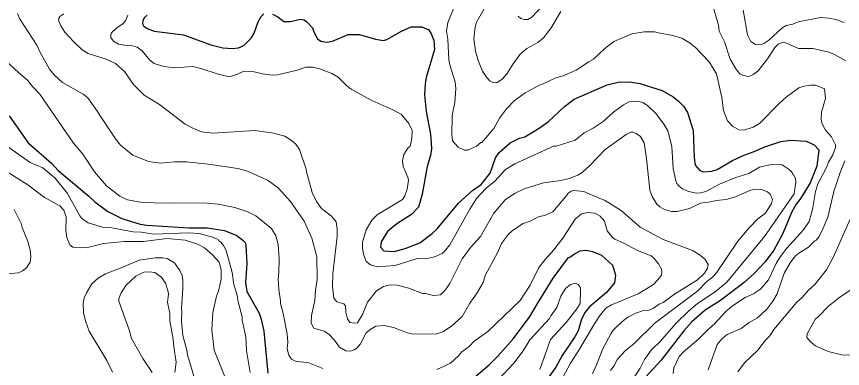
# Model space of a CAD drawing. Extents: x 598.3 to 623.2, y 6902.2 to 6930.1.
# Drawn here: x 618.234 to 621.169, y 6903.976 to 6905.225 of the extents above; entities that cross this region are included whole.
import ezdxf

# ---------------------------------------------------------------- set-up
doc = ezdxf.new("R2010")
doc.units = 0
doc.header["$LTSCALE"] = 0.032
doc.layers.add('1', color=7, linetype='Continuous', lineweight=25)
doc.layers.add('2', color=7, linetype='Continuous', lineweight=13)

msp = doc.modelspace()

# ---------------------------------------------------------------- linework, layer by layer
at = {"layer": '1'}
for points in [[(618.6982, 6905.2295), (618.6874, 6905.2198), (618.6829, 6905.2102), (618.681, 6905.2008), (618.6859, 6905.1908), (618.6975, 6905.1825), (618.7233, 6905.1735), (618.8265, 6905.1599), (618.9241, 6905.1241), (618.9671, 6905.1144), (618.9997, 6905.1112), (619.0222, 6905.1138), (619.0411, 6905.1226), (619.0674, 6905.1481), (619.0779, 6905.1664), (619.0929, 6905.2061), (619.1032, 6905.2249), (619.1129, 6905.2347)], [(619.1436, 6905.2338), (619.1622, 6905.2238), (619.1835, 6905.2075), (619.2064, 6905.2075), (619.2442, 6905.2154), (619.2549, 6905.213), (619.2644, 6905.2074), (619.2854, 6905.1848), (619.2901, 6905.1705), (619.3035, 6905.1458), (619.3148, 6905.1378), (619.3369, 6905.1339), (619.3569, 6905.1379), (619.4126, 6905.1611), (619.4522, 6905.1613), (619.5098, 6905.1445), (619.5379, 6905.1395), (619.55, 6905.1439), (619.6023, 6905.1732), (619.636, 6905.188), (619.674, 6905.1888), (619.6989, 6905.1776), (619.7078, 6905.164), (619.7168, 6905.1414), (619.7192, 6905.1085), (619.6893, 6905.009), (619.6854, 6904.9859), (619.6838, 6904.9475), (619.6893, 6904.8885), (619.7049, 6904.8079), (619.708, 6904.7569), (619.7048, 6904.7318), (619.6927, 6904.6929), (619.6754, 6904.5942), (619.6627, 6904.548), (619.6373, 6904.5231), (619.5851, 6904.489), (619.5524, 6904.4625), (619.529, 6904.4252), (619.5276, 6904.4061), (619.5392, 6904.3932), (619.5755, 6904.3915), (619.6148, 6904.4015), (619.6665, 6904.4221), (619.7113, 6904.4547), (619.7282, 6904.4716), (619.8041, 6904.5629), (619.8543, 6904.6082), (619.8847, 6904.629), (619.9169, 6904.6686), (619.9361, 6904.7232)], [(619.9361, 6904.7232), (619.9495, 6904.7423), (619.988, 6904.7768), (620.0207, 6904.7931), (620.0402, 6904.798), (620.0911, 6904.8288), (620.124, 6904.852), (620.1807, 6904.9063), (620.2158, 6904.9316), (620.3327, 6904.9828), (620.3717, 6904.9921), (620.412, 6904.9936), (620.4488, 6904.9874), (620.5288, 6904.963), (620.5674, 6904.9397), (620.5861, 6904.9251), (620.6035, 6904.9069), (620.6186, 6904.8844), (620.6389, 6904.8205), (620.6414, 6904.7231), (620.6454, 6904.6978), (620.6624, 6904.6789), (620.6747, 6904.6734), (620.7046, 6904.6763), (620.724, 6904.6827), (620.7787, 6904.7143), (620.8156, 6904.7316), (620.8549, 6904.7455), (620.8937, 6904.7625), (620.9504, 6904.7818), (620.9847, 6904.7864), (621.0399, 6904.7831), (621.0679, 6904.7695), (621.0856, 6904.7516), (621.0777, 6904.6945), (621.0545, 6904.6353), (621.0216, 6904.58), (621.0049, 6904.5592), (620.9893, 6904.5321), (620.9564, 6904.4533), (620.925, 6904.3957), (620.8941, 6904.3544), (620.8556, 6904.3135), (620.8192, 6904.2811), (620.7354, 6904.217), (620.6813, 6904.1828), (620.634, 6904.1421), (620.6051, 6904.1101), (620.5245, 6904.0059), (620.4421, 6903.9155)], [(618.2076, 6904.873), (618.2754, 6904.7766), (618.3587, 6904.7029), (618.3821, 6904.679), (618.4908, 6904.5879), (618.5121, 6904.5676), (618.5586, 6904.5328), (618.6074, 6904.5087), (618.6731, 6904.4887), (618.697, 6904.4851), (618.846, 6904.4749)], [(618.846, 6904.4749), (618.9117, 6904.4748), (618.9732, 6904.4654), (619.0167, 6904.4481), (619.0383, 6904.432), (619.0459, 6904.4227), (619.0489, 6904.4131), (619.0523, 6904.3471), (619.0475, 6904.2807), (619.0521, 6904.2493), (619.096, 6904.1729), (619.1034, 6904.1516), (619.1124, 6904.1084), (619.1268, 6903.9589)], [(619.7981, 6903.8922), (619.9131, 6903.9888), (619.9437, 6904.0194), (619.9983, 6904.0813), (620.0571, 6904.1584), (620.087, 6904.2104), (620.141, 6904.296), (620.1953, 6904.3703), (620.2004, 6904.3707), (620.2166, 6904.3828), (620.2374, 6904.3931), (620.2587, 6904.3955), (620.2802, 6904.3912), (620.3131, 6904.3779), (620.3521, 6904.3431), (620.362, 6904.3076), (620.3586, 6904.2796), (620.331, 6904.2463), (620.2695, 6904.1945), (620.2545, 6904.1756), (620.242, 6904.1512), (620.2293, 6904.1098), (620.2181, 6904.089), (620.1734, 6904.0223), (620.1501, 6903.9806), (620.1028, 6903.9141)]]:
    msp.add_lwpolyline(points, dxfattribs=at)
at = {"layer": '2'}
for points in [[(619.915, 6905.2863), (619.8674, 6905.2024), (619.8619, 6905.1789), (619.8594, 6905.1462), (619.865, 6905.1025), (619.8743, 6905.0689), (619.89, 6905.0313), (619.9042, 6905.0095), (619.9155, 6904.997), (619.9274, 6904.9915), (619.9411, 6904.9898), (619.96, 6905.003), (619.9777, 6905.0232), (619.996, 6905.0534), (620.0238, 6905.0911), (620.0478, 6905.111), (620.086, 6905.1324), (620.1068, 6905.1497), (620.1336, 6905.1854), (620.1679, 6905.2432)], [(620.7075, 6905.268), (620.7279, 6905.1948), (620.7308, 6905.1736), (620.7493, 6905.1353), (620.7703, 6905.0742), (620.7922, 6905.0353), (620.8041, 6905.0215), (620.8167, 6905.0154), (620.8366, 6905.0125), (620.8516, 6905.0195), (620.8692, 6905.0323), (620.903, 6905.0753), (620.9288, 6905.1154), (620.9402, 6905.1273), (620.9592, 6905.1336), (620.9701, 6905.131), (621.0132, 6905.1112), (621.0634, 6905.1111), (621.1211, 6905.0982), (621.1411, 6905.0899), (621.1815, 6905.0673)], [(618.2372, 6905.2362), (618.244, 6905.218), (618.3058, 6905.1234), (618.3164, 6905.0993), (618.3514, 6905.0383), (618.3676, 6905.0186), (618.397, 6904.9914), (618.4701, 6904.9494), (618.4866, 6904.9369), (618.522, 6904.8885), (618.5303, 6904.8721), (618.5852, 6904.7914), (618.6035, 6904.7691), (618.6468, 6904.7326), (618.7025, 6904.7101), (618.7456, 6904.7048), (618.7952, 6904.7097), (618.8373, 6904.7096), (618.9145, 6904.7016), (619.0202, 6904.6853), (619.0545, 6904.6757), (619.1253, 6904.6447), (619.1637, 6904.6169), (619.2071, 6904.5687), (619.2561, 6904.4986), (619.2831, 6904.4382), (619.3007, 6904.3726), (619.3016, 6904.2922), (619.296, 6904.2525), (619.2944, 6904.2172), (619.2815, 6904.1636), (619.2806, 6904.1371), (619.29, 6904.1189), (619.3273, 6904.1082), (619.3432, 6904.0977), (619.3638, 6904.0769), (619.3809, 6904.0515), (619.4037, 6904.0393), (619.4217, 6904.0378), (619.434, 6904.042), (619.4436, 6904.0485), (619.4567, 6904.0637), (619.4757, 6904.1025), (619.4928, 6904.1161), (619.5105, 6904.1259), (619.5399, 6904.1284), (619.5734, 6904.122), (619.6231, 6904.1023), (619.6379, 6904.0993), (619.6765, 6904.0977), (619.7277, 6904.0993), (619.7491, 6904.1066)], [(620.6912, 6904.115), (620.7154, 6904.1361), (620.7532, 6904.1771), (620.7781, 6904.1988), (620.8237, 6904.228), (620.8532, 6904.2412), (620.8779, 6904.2573), (620.906, 6904.2908), (620.9334, 6904.3492), (620.9451, 6904.3692), (620.9709, 6904.403), (621.0311, 6904.468), (621.0504, 6904.4973), (621.0631, 6904.5407), (621.0733, 6904.6043), (621.0832, 6904.6341), (621.1116, 6904.6872), (621.1191, 6904.7077), (621.1351, 6904.7347), (621.1447, 6904.7604), (621.144, 6904.7703), (621.1301, 6904.798), (621.1086, 6904.8219), (621.0963, 6904.8462), (621.0931, 6904.8624), (621.0944, 6904.886), (621.1092, 6904.9336), (621.105, 6904.9686), (621.0731, 6904.9816), (621.0564, 6904.9816), (621.0313, 6904.9776), (621.0137, 6904.9718), (620.9687, 6904.9383), (620.9436, 6904.9164), (620.8743, 6904.8458), (620.8519, 6904.833), (620.8183, 6904.8214), (620.8022, 6904.823), (620.7795, 6904.8344), (620.7604, 6904.8548), (620.7465, 6904.8917), (620.7408, 6904.9377), (620.7216, 6905.0214), (620.6957, 6905.0648), (620.6476, 6905.1145), (620.6273, 6905.1307), (620.5987, 6905.1482), (620.5663, 6905.158), (620.5148, 6905.1666), (620.5013, 6905.171), (620.4638, 6905.171), (620.42, 6905.1638), (620.357, 6905.1361), (620.3248, 6905.1118), (620.2845, 6905.0732), (620.2679, 6905.0648), (620.2226, 6905.0341), (620.1762, 6905.014), (620.1508, 6905.0072), (620.1033, 6904.985), (620.0949, 6904.9832), (620.0413, 6904.9539), (620.0023, 6904.9256), (619.9747, 6904.8978), (619.9506, 6904.8648), (619.93, 6904.8275), (619.8878, 6904.7779), (619.8835, 6904.7775), (619.868, 6904.7653), (619.8378, 6904.751), (619.8253, 6904.751), (619.8038, 6904.7618), (619.7833, 6904.7842), (619.7812, 6904.8047), (619.7817, 6904.8742), (619.7914, 6904.9196), (619.7946, 6904.9684), (619.7928, 6904.9927), (619.7736, 6905.0534), (619.7704, 6905.0709), (619.7662, 6905.1443), (619.7622, 6905.1725), (619.7667, 6905.2038), (619.7874, 6905.2563)], [(620.1037, 6905.2639), (620.0654, 6905.2232), (620.0509, 6905.2148), (620.0377, 6905.2148), (620.0256, 6905.2185), (620.0159, 6905.2259)], [(621.1751, 6905.2041), (621.1456, 6905.2147), (621.1211, 6905.2196), (621.091, 6905.2213), (621.0112, 6905.2066), (620.9929, 6905.1984), (620.9686, 6905.1926), (620.9535, 6905.1835), (620.9078, 6905.1412), (620.8896, 6905.1289), (620.8782, 6905.1241), (620.8602, 6905.1258), (620.8432, 6905.1361), (620.8319, 6905.1596), (620.8162, 6905.2477)], [(618.4022, 6905.2349), (618.3872, 6905.2247), (618.3837, 6905.2192), (618.3838, 6905.2088), (618.3916, 6905.1915), (618.4057, 6905.1701), (618.4364, 6905.136), (618.4673, 6905.1074), (618.4888, 6905.0935), (618.5518, 6905.0739), (618.5849, 6905.0582), (618.6172, 6905.0298), (618.6491, 6904.984), (618.6873, 6904.9465), (618.7412, 6904.9129), (618.8334, 6904.8428), (618.8575, 6904.8297), (618.8914, 6904.8161), (618.93, 6904.8117), (619.0802, 6904.8206), (619.1481, 6904.8116), (619.187, 6904.8001), (619.2105, 6904.7852), (619.2265, 6904.7717), (619.2399, 6904.7536), (619.2634, 6904.6835), (619.2639, 6904.6734), (619.2847, 6904.6001), (619.2997, 6904.5684), (619.3172, 6904.5443), (619.353, 6904.5165), (619.3697, 6904.4962), (619.3736, 6904.4714), (619.3736, 6904.4444), (619.3578, 6904.3127), (619.3566, 6904.2672), (619.3614, 6904.226), (619.3722, 6904.2124), (619.3965, 6904.2055), (619.4034, 6904.1981)], [(618.6628, 6905.1167), (618.6459, 6905.1216), (618.6247, 6905.1217), (618.5957, 6905.1274), (618.5785, 6905.1381), (618.5691, 6905.1502), (618.5684, 6905.16), (618.5712, 6905.1674), (618.59, 6905.1849), (618.6122, 6905.2005), (618.6212, 6905.2103), (618.6288, 6905.2299)], [(618.155, 6905.105), (618.2418, 6905.0247)], [(621.0039, 6904.6377), (621.0023, 6904.6489), (620.9952, 6904.6648), (620.9918, 6904.6661), (620.9902, 6904.6721), (620.9794, 6904.6824), (620.9553, 6904.6984), (620.9162, 6904.7), (620.8746, 6904.6905), (620.8358, 6904.6681), (620.7905, 6904.6543), (620.7318, 6904.6301), (620.6829, 6904.6042), (620.6654, 6904.5996), (620.6497, 6904.5987), (620.6222, 6904.6038), (620.6008, 6904.6141), (620.5892, 6904.6226), (620.5806, 6904.6328), (620.5769, 6904.6415), (620.5678, 6904.686), (620.5628, 6904.7638), (620.5489, 6904.8192), (620.5349, 6904.8421), (620.5062, 6904.8804), (620.4763, 6904.9088), (620.4598, 6904.9197), (620.4411, 6904.9249), (620.4093, 6904.9218), (620.3908, 6904.9115), (620.3554, 6904.886), (620.3183, 6904.8529), (620.2825, 6904.8286), (620.2516, 6904.8127), (620.2186, 6904.7866), (620.1521, 6904.7647), (620.1419, 6904.7646), (620.0052, 6904.702), (619.971, 6904.682), (619.9332, 6904.641), (619.9016, 6904.6151), (619.8681, 6904.5791), (619.8443, 6904.5417), (619.7736, 6904.4143), (619.7583, 6904.3957), (619.7458, 6904.3845), (619.7189, 6904.3719), (619.6989, 6904.3681), (619.6581, 6904.3664), (619.5792, 6904.3419), (619.5159, 6904.3366), (619.4921, 6904.3436), (619.4764, 6904.3553), (619.4668, 6904.3812), (619.4628, 6904.4042), (619.4628, 6904.4242), (619.4767, 6904.4682), (619.4961, 6904.5025), (619.5153, 6904.521), (619.6059, 6904.5762), (619.6141, 6904.5893), (619.6222, 6904.612), (619.6262, 6904.6435), (619.6246, 6904.6554), (619.6078, 6904.6925), (619.6052, 6904.7126), (619.6103, 6904.7353), (619.6239, 6904.7575), (619.6321, 6904.7653), (619.6384, 6904.7917), (619.6399, 6904.8204), (619.6283, 6904.8454), (619.6016, 6904.8775), (619.5715, 6904.8944), (619.4962, 6904.9272), (619.4227, 6904.9675), (619.4074, 6904.9793), (619.3766, 6905.0095), (619.3537, 6905.0227), (619.3111, 6905.0391), (619.287, 6905.0455), (619.2614, 6905.0448), (619.2307, 6905.0351), (619.1615, 6905.0187), (619.1427, 6905.0173), (619.1084, 6905.0221), (619.0738, 6905.0303), (619.0409, 6905.0309), (619.0189, 6905.0199), (618.9972, 6905.0132), (618.9849, 6905.0125), (618.9469, 6905.0218), (618.8883, 6905.0408), (618.8599, 6905.0471), (618.7965, 6905.0431), (618.7575, 6905.0476), (618.7231, 6905.0581), (618.7076, 6905.0697), (618.6798, 6905.1031), (618.6628, 6905.1167)], [(618.2418, 6905.0247), (618.2725, 6904.9996), (618.2907, 6904.9765), (618.317, 6904.9495), (618.4358, 6904.7755), (618.4694, 6904.7363), (618.5103, 6904.6743), (618.5534, 6904.624), (618.6003, 6904.587), (618.6279, 6904.5745), (618.6738, 6904.5659), (618.7469, 6904.5622), (618.7758, 6904.564), (618.9104, 6904.5622), (618.9506, 6904.559), (619.0094, 6904.5477), (619.0558, 6904.5314), (619.0836, 6904.5179), (619.1404, 6904.4725), (619.1555, 6904.4473), (619.1633, 6904.4156), (619.1665, 6904.364), (619.1664, 6904.3181), (619.1632, 6904.2939), (619.1655, 6904.2565), (619.1721, 6904.2166), (619.1713, 6904.2067), (619.181, 6904.1716), (619.1956, 6904.0996), (619.1973, 6904.0689), (619.1956, 6904.0464), (619.2018, 6904.0228), (619.2114, 6904.0089), (619.2271, 6904.0014), (619.269, 6903.9973), (619.322, 6903.9761)], [(619.4034, 6904.1981), (619.4043, 6904.1754), (619.4094, 6904.1522), (619.4183, 6904.1397), (619.437, 6904.1365), (619.4449, 6904.1383), (619.4627, 6904.1681), (619.4812, 6904.2116), (619.5135, 6904.2512), (619.5381, 6904.2676), (619.5621, 6904.2724), (619.586, 6904.2717), (619.6281, 6904.2613), (619.6767, 6904.2419), (619.6874, 6904.2417), (619.7156, 6904.2353), (619.7403, 6904.2378), (619.7569, 6904.2543), (619.7734, 6904.2779), (619.8179, 6904.3654), (619.8468, 6904.4056), (619.883, 6904.4444), (619.9302, 6904.5277), (619.9708, 6904.5751), (620.0029, 6904.5972), (620.0382, 6904.6141), (620.106, 6904.6343), (620.1681, 6904.6433), (620.1972, 6904.6498), (620.2288, 6904.6624), (620.2436, 6904.6714), (620.271, 6904.6962), (620.3261, 6904.7529), (620.4007, 6904.8066), (620.4173, 6904.8144), (620.424, 6904.8147), (620.4357, 6904.8103), (620.4517, 6904.7996), (620.4638, 6904.7774), (620.4729, 6904.7217), (620.4847, 6904.6085), (620.493, 6904.586), (620.5095, 6904.5596), (620.5197, 6904.55), (620.5369, 6904.5404), (620.5619, 6904.5332), (620.5812, 6904.5332), (620.6252, 6904.544), (620.6643, 6904.5623), (620.6995, 6904.5669), (620.7201, 6904.5721), (620.7559, 6904.5754), (620.7887, 6904.5853), (620.8396, 6904.6076), (620.8591, 6904.6124), (620.8825, 6904.6116), (620.9026, 6904.6028), (620.9124, 6904.5946), (620.9205, 6904.5763), (620.9174, 6904.5618), (620.8953, 6904.5275), (620.8686, 6904.5071), (620.8372, 6904.4756), (620.7971, 6904.4284), (620.7212, 6904.3152), (620.7069, 6904.3001), (620.6868, 6904.2848), (620.6547, 6904.2519), (620.5032, 6904.1375), (620.4275, 6904.0635), (620.3974, 6904.0399), (620.3694, 6904.0095), (620.3562, 6903.9849), (620.3441, 6903.9687)], [(618.178, 6904.7807), (618.2821, 6904.7069), (618.3269, 6904.6884), (618.3711, 6904.6518), (618.4146, 6904.5969), (618.4584, 6904.5175), (618.4659, 6904.5085), (618.4885, 6904.4924)], [(621.1775, 6904.7126), (621.1609, 6904.6714), (621.1383, 6904.6036), (621.1165, 6904.5132), (621.1009, 6904.4735), (621.0866, 6904.4449), (621.0761, 6904.4314), (621.0706, 6904.4296), (621.0485, 6904.4069), (621.0136, 6904.3851), (621.0027, 6904.3757), (620.9855, 6904.355), (620.9634, 6904.3168), (620.9371, 6904.2415), (620.9216, 6904.2144), (620.9007, 6904.1871), (620.867, 6904.1558), (620.8378, 6904.1396), (620.8087, 6904.1185), (620.7598, 6904.0972), (620.7417, 6904.0822), (620.724, 6904.0614), (620.6919, 6903.9715)], [(618.4859, 6904.4053), (618.4605, 6904.4037), (618.4339, 6904.4062), (618.4228, 6904.4154), (618.4127, 6904.4406), (618.4088, 6904.4667), (618.4103, 6904.5129), (618.4013, 6904.5374), (618.3881, 6904.5538), (618.3334, 6904.5833), (618.2743, 6904.6278), (618.191, 6904.6804)], [(620.3784, 6903.8688), (620.4504, 6903.9776), (620.4658, 6904.0081), (620.4907, 6904.0417), (620.5227, 6904.0736), (620.5775, 6904.1366), (620.6214, 6904.1799), (620.6537, 6904.2063), (620.7164, 6904.2481), (620.7576, 6904.282), (620.8914, 6904.4449), (620.9975, 6904.5958), (621.0039, 6904.6377)], [(619.7491, 6904.1066), (619.7796, 6904.1258), (619.8174, 6904.1603), (619.8452, 6904.208), (619.8689, 6904.2407), (619.8915, 6904.2809), (619.9001, 6904.3079), (619.9434, 6904.3864), (619.9576, 6904.4196), (619.9818, 6904.4532), (619.9958, 6904.4663), (620.0347, 6904.4901), (620.0591, 6904.499), (620.0884, 6904.5137), (620.1141, 6904.5202), (620.1401, 6904.5316), (620.1909, 6904.5927), (620.1913, 6904.5961), (620.2044, 6904.6048), (620.2138, 6904.6074), (620.2503, 6904.6043), (620.3062, 6904.5788), (620.3235, 6904.5735), (620.3821, 6904.5365), (620.4498, 6904.4771), (620.5323, 6904.4342), (620.6364, 6904.3944), (620.6629, 6904.3787), (620.6816, 6904.3625), (620.6922, 6904.3447), (620.6891, 6904.3326), (620.6787, 6904.3147), (620.6536, 6904.2905), (620.5722, 6904.2396), (620.5323, 6904.2103), (620.5179, 6904.2048), (620.4977, 6904.1906), (620.4805, 6904.1835), (620.4624, 6904.1818), (620.4343, 6904.1725), (620.4061, 6904.1584), (620.3853, 6904.142), (620.3544, 6904.1122), (620.3465, 6904.1015), (620.3173, 6904.0461), (620.2954, 6903.9895), (620.2801, 6903.9574)], [(620.7966, 6903.9639), (620.8211, 6903.9957), (620.8684, 6904.0414), (620.8948, 6904.0758), (620.9113, 6904.0924), (620.9256, 6904.1143), (621.0065, 6904.212), (621.0259, 6904.2282), (621.0484, 6904.2539), (621.0709, 6904.2746), (621.1127, 6904.3256), (621.1365, 6904.3699), (621.2328, 6904.5885)], [(618.1734, 6904.3098), (618.2409, 6904.3153), (618.2547, 6904.3222), (618.2688, 6904.3335), (618.2816, 6904.3535), (618.284, 6904.3731), (618.2823, 6904.3969), (618.2728, 6904.4301), (618.2536, 6904.4767), (618.2499, 6904.4908), (618.2252, 6904.5399)], [(619.7272, 6903.972), (619.7765, 6903.9952), (619.8049, 6904.0205), (619.8168, 6904.0357), (619.8424, 6904.0541), (619.8601, 6904.0732), (619.9089, 6904.1075), (620.0232, 6904.217), (620.0596, 6904.2722), (620.0899, 6904.3346), (620.1121, 6904.3633), (620.1438, 6904.3968), (620.1752, 6904.4387), (620.2189, 6904.5058), (620.2419, 6904.5244), (620.2631, 6904.5299), (620.289, 6904.5267), (620.3084, 6904.5163), (620.3234, 6904.4986), (620.3331, 6904.4644), (620.3516, 6904.4411), (620.3602, 6904.4345), (620.3923, 6904.4213), (620.4403, 6904.3952), (620.4886, 6904.3759), (620.5002, 6904.3666), (620.515, 6904.3478), (620.5256, 6904.328), (620.5271, 6904.3179), (620.5255, 6904.3089), (620.5196, 6904.299), (620.4974, 6904.2743), (620.4433, 6904.2414), (620.3479, 6904.2023), (620.3284, 6904.1901), (620.3049, 6904.1605), (620.2853, 6904.1311), (620.235, 6904.0449), (620.2025, 6903.9948), (620.14, 6903.8774)], [(618.4885, 6904.4924), (618.5394, 6904.4772), (618.5726, 6904.4757), (618.6476, 6904.4608), (618.6767, 6904.4594), (618.7218, 6904.4531), (618.844, 6904.4578), (618.8823, 6904.4546), (618.9304, 6904.4418), (618.9506, 6904.4333), (618.9521, 6904.4288), (618.9592, 6904.4246), (618.9689, 6904.4125), (618.9785, 6904.395), (619.0005, 6904.3168), (619.0059, 6904.2742), (619.0174, 6904.2361), (619.0197, 6904.2176), (619.0352, 6904.1589), (619.0358, 6904.1475), (619.0483, 6904.0885), (619.0514, 6904.0402), (619.0644, 6903.9624)], [(618.9802, 6903.9317), (618.9366, 6904.0416), (618.9276, 6904.1134), (618.9315, 6904.1752), (618.9447, 6904.2331), (618.9519, 6904.2506), (618.9608, 6904.2925), (618.9615, 6904.3256), (618.9536, 6904.3537), (618.9305, 6904.3789), (618.9015, 6904.4046), (618.875, 6904.4186), (618.8335, 6904.4312), (618.7692, 6904.4368), (618.6838, 6904.4264), (618.6179, 6904.4263), (618.5426, 6904.4191), (618.4859, 6904.4053)], [(618.5749, 6903.9636), (618.5551, 6904.0048), (618.4917, 6904.109), (618.48, 6904.1419), (618.472, 6904.174), (618.4703, 6904.2075), (618.4745, 6904.2269), (618.4821, 6904.245), (618.5014, 6904.2761), (618.5237, 6904.2962), (618.5493, 6904.3124), (618.6057, 6904.3334), (618.6692, 6904.3609), (618.7264, 6904.3688), (618.7534, 6904.3688), (618.7693, 6904.3662), (618.795, 6904.3508), (618.8137, 6904.3241), (618.8223, 6904.3057), (618.8248, 6904.2898), (618.8249, 6904.2598), (618.82, 6904.1894), (618.8216, 6904.1767), (618.82, 6904.1445), (618.8249, 6904.0934), (618.8393, 6904.0408), (618.8418, 6904.024), (618.8873, 6903.8697)], [(618.7162, 6903.9624), (618.6828, 6904.0115), (618.6422, 6904.0821), (618.6346, 6904.11), (618.597, 6904.2144), (618.5974, 6904.225), (618.6056, 6904.2441), (618.6226, 6904.2702), (618.6573, 6904.304), (618.6864, 6904.3178), (618.7036, 6904.3195), (618.725, 6904.3163), (618.7484, 6904.3003), (618.764, 6904.2768), (618.7731, 6904.2485), (618.7738, 6904.2393), (618.7698, 6904.2113), (618.7779, 6904.1711), (618.7788, 6904.1449), (618.7909, 6904.0804), (618.7923, 6904.0525), (618.8005, 6903.9981), (618.7957, 6903.9618)], [(619.9427, 6903.934), (620.0014, 6903.9945), (620.0344, 6904.0388), (620.0583, 6904.0773), (620.1277, 6904.153), (620.132, 6904.163), (620.1534, 6904.1928), (620.1679, 6904.2331), (620.1844, 6904.2598), (620.2025, 6904.2743), (620.2208, 6904.279), (620.2301, 6904.274), (620.2366, 6904.2643), (620.2383, 6904.2553), (620.2365, 6904.207), (620.2246, 6904.1878), (620.1871, 6904.139), (620.1314, 6904.0791), (620.0932, 6903.9722)], [(621.2058, 6904.0231), (621.1665, 6904.0248), (621.1186, 6904.036), (621.0736, 6904.0559), (621.056, 6904.0706), (621.0429, 6904.0866), (621.0437, 6904.0988), (621.0728, 6904.1527), (621.0827, 6904.1593), (621.1194, 6904.1977), (621.1547, 6904.2257), (621.2383, 6904.2819)], [(620.5668, 6903.9586), (620.5701, 6903.9789), (620.589, 6904.0183), (620.6037, 6904.0357), (620.6585, 6904.0808), (620.6912, 6904.115)]]:
    msp.add_lwpolyline(points, dxfattribs=at)

doc.saveas('drawing.dxf')
